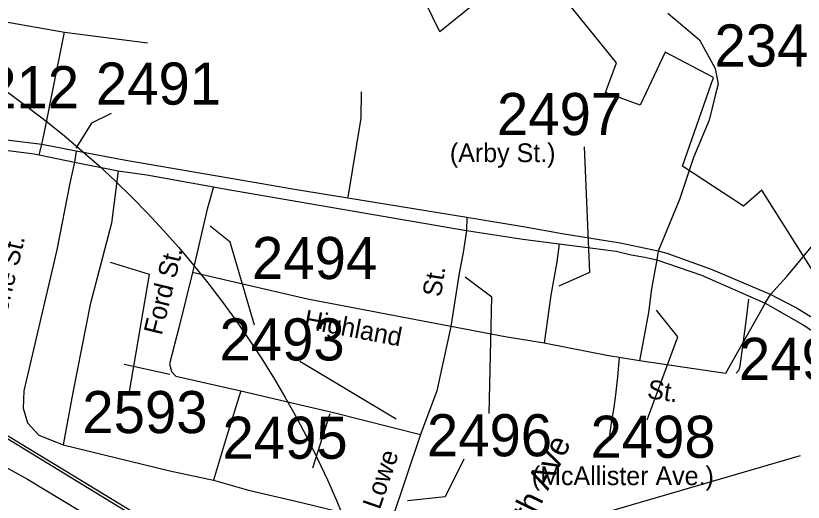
# Model space of a CAD drawing. Extents: x 1268485 to 1426702, y 514839 to 616766.
# Drawn here: x 1375678 to 1378440, y 552985 to 554691 of the extents above; entities that cross this region are included whole.
import ezdxf

# ---------------------------------------------------------------- set-up
doc = ezdxf.new("R2010")
doc.units = 0
for name, color, linetype in [('Old_Level_10', 7, 'Continuous'), ('Old_Level_11', 7, 'Continuous'), ('Old_Level_28', 7, 'Continuous'), ('Old_Level_32', 7, 'Continuous'), ('Old_Level_35', 7, 'Continuous'), ('Old_Level_44', 7, 'Continuous'), ('Old_Level_48', 7, 'Continuous'), ('Old_Level_49', 7, 'Continuous'), ('Old_Level_8', 7, 'Continuous'), ('Prop Roadway Bridge', 7, 'Continuous')]:
    doc.layers.add(name, color=color, linetype=linetype)

msp = doc.modelspace()

# ---------------------------------------------------------------- linework, layer by layer
at = {"layer": 'Old_Level_11'}
msp.add_line((1376674.626, 553478.829), (1377012.502, 553276.906), dxfattribs=at)
for points in [[(1376012.395, 554348.096), (1375944.078, 554313.921), (1375888.572, 554226.346)], [(1377671.831, 554231.109), (1377690.601, 553789.696), (1377582.669, 553742.737)], [(1376515.073, 553605.617), (1376430.604, 553896.763), (1376360.213, 553953.113)], [(1376076.302, 553365.658), (1376146.693, 553783.592), (1376010.604, 553825.855)], [(1377338.647, 553295.22), (1377348.032, 553703.762), (1377254.178, 553774.2)], [(1377892.389, 553273.149), (1378000.322, 553564.294), (1377925.238, 553658.212)], [(1377249.485, 553135.56), (1377183.786, 553004.076), (1377052.39, 552989.988)]]:
    msp.add_lwpolyline(points, dxfattribs=at)
at = {"layer": 'Old_Level_28'}
for p, q in [((1375889.425, 554215.805), (1375769.818, 554238.812)), ((1375759.805, 554202.595), (1375884.097, 554176.691)), ((1375884.097, 554176.691), (1376037.257, 554147.221))]:
    msp.add_line(p, q, dxfattribs=at)
for points in [[(1375769.818, 554238.812), (1375635.839, 554255.831), (1375459.655, 554281.474), (1374897.906, 554377.141), (1374259.248, 554489.195)], [(1375614.148, 554223.052), (1375742.65, 554206.17), (1375759.805, 554202.595)], [(1377259.921, 553983.646), (1376648.575, 554082.922), (1376540.902, 554101.658), (1376063.863, 554182.881), (1375889.425, 554215.805)], [(1376037.257, 554147.221), (1376137.242, 554132.144), (1376371.843, 554090.846)], [(1376371.843, 554090.846), (1376415.869, 554082.185), (1377258.802, 553937.515)], [(1377931.055, 553865.476), (1377798.294, 553892.644), (1377594.417, 553925.86), (1377465.174, 553948.697), (1377259.921, 553983.646)], [(1377258.802, 553937.515), (1377456.315, 553907.593), (1377584.6, 553890.363)], [(1377584.6, 553890.363), (1377784.015, 553864.97), (1377836.746, 553852.759), (1377884.691, 553843.766), (1377926.681, 553834.63)], [(1378325.117, 553712.781), (1378118.128, 553800.574), (1377962.737, 553856.42), (1377931.055, 553865.476)], [(1377926.681, 553834.63), (1378083.429, 553780.651), (1378306.709, 553682.542)], [(1379231.454, 552868.892), (1379121.079, 552988.393), (1379025.128, 553109.895), (1378945.17, 553200.457), (1378785.857, 553380.673), (1378662.147, 553493.875), (1378585.206, 553554.249), (1378529.386, 553593.793), (1378464.816, 553636.356), (1378413.522, 553668.052), (1378325.117, 553712.781)], [(1378306.709, 553682.542), (1378440.677, 553607.075), (1378497.704, 553569.644), (1378552.015, 553530.099), (1378631.974, 553466.706), (1378799.434, 553309.733), (1378898.402, 553186.872), (1379132.242, 552916.697), (1379138.277, 552912.17), (1379202.761, 552844.142)]]:
    msp.add_lwpolyline(points, dxfattribs=at)
at = {"layer": 'Old_Level_32'}
for p, q in [((1375622.584, 554672.56), (1375849.157, 554633.25)), ((1375849.157, 554633.25), (1376140.486, 554595.938)), ((1375759.805, 554202.595), (1375769.818, 554238.812)), ((1375889.425, 554215.805), (1375884.097, 554176.691)), ((1377259.921, 553983.646), (1377258.802, 553937.515)), ((1377931.055, 553865.476), (1377926.681, 553834.63)), ((1378306.709, 553682.542), (1378325.117, 553712.781)), ((1377098.359, 553221.838), (1376993.255, 552912.577))]:
    msp.add_line(p, q, dxfattribs=at)
for points in [[(1377964.904, 554699.287), (1378076.163, 554605.801), (1378131.725, 554505.815), (1378142.22, 554450.686), (1378131.725, 554411.309), (1378110.735, 554324.678), (1378055.638, 554193.419), (1378005.789, 554046.409), (1377931.055, 553865.476)], [(1378325.117, 553712.781), (1378382.436, 553775.645), (1378566.77, 553997.57), (1378683.59, 554133.932), (1378933.419, 554413.059), (1379002.639, 554508.862), (1379026.046, 554541.257), (1379072.501, 554608.835), (1379096.639, 554640.532), (1379128.32, 554657.134), (1379199.227, 554642.041), (1379272.904, 554609.728)], [(1375769.818, 554238.812), (1375781.771, 554299.66), (1375805.977, 554417.996), (1375849.157, 554633.25)], [(1375884.097, 554176.691), (1375868.143, 554103.263), (1375822.305, 553869.806), (1375706.091, 553375.365), (1375704.434, 553314.053), (1375719.339, 553262.683), (1375759.085, 553219.599), (1375820.565, 553195.111), (1375844.15, 553185.656)], [(1376037.257, 554147.221), (1376013.528, 553963.097), (1375938.921, 553678.524), (1375878.429, 553369.503), (1375844.15, 553185.656)], [(1376371.843, 554090.846), (1376349.492, 554012.287), (1376297.823, 553789.803)], [(1377258.802, 553937.515), (1377247.797, 553860.438), (1377233.753, 553787.838), (1377204.219, 553600.611)], [(1377584.6, 553890.363), (1377575.692, 553827.968), (1377554.625, 553710.871), (1377531.286, 553542.091)], [(1377926.681, 553834.63), (1377908.426, 553732.653), (1377897.865, 553649.638), (1377865.557, 553480.837)], [(1376297.823, 553789.803), (1376251.465, 553601.269), (1376217.186, 553470.229), (1376224.437, 553443.306), (1376239.632, 553426.59), (1376468.052, 553375.086)], [(1377204.219, 553600.611), (1376701.304, 553697.03), (1376297.823, 553789.803)], [(1378306.709, 553682.542), (1378168.182, 553436.508), (1377865.557, 553480.837)], [(1377204.219, 553600.611), (1377154.818, 553375.37), (1377098.359, 553221.838)], [(1377531.286, 553542.091), (1377394.98, 553564.608), (1377204.219, 553600.611)], [(1377865.557, 553480.837), (1377751.839, 553499.195), (1377531.286, 553542.091)], [(1376468.052, 553375.086), (1376417.04, 553213.911), (1376371.396, 553062.533)], [(1376468.052, 553375.086), (1376641.767, 553334.053), (1376793.136, 553298.991), (1377098.359, 553221.838)], [(1375350.004, 553268.523), (1375719.34, 553065.157), (1376079.496, 552847.533), (1376150.288, 552780.507), (1376223.754, 552683.376), (1376273.606, 552607.245), (1376297.221, 552573.118), (1376333.954, 552512.739), (1376404.797, 552405.106), (1376449.401, 552339.477), (1376549.677, 552171.637), (1376615.645, 552074.663), (1376667.62, 552004.842), (1376705.603, 551962.173), (1376837.558, 551878.585), (1376925.376, 551814.675), (1377021.177, 551761.417), (1377141.46, 551686.856), (1377234.858, 551622.111), (1377289.322, 551566.519), (1377319.308, 551519.971), (1377356.289, 551450.149), (1377385.276, 551411.36)], [(1375844.15, 553185.656), (1376218.08, 553094.941), (1376371.396, 553062.533)], [(1376371.396, 553062.533), (1376494.283, 553027.024), (1376680.521, 552983.104), (1376833.85, 552946.001), (1376993.255, 552912.577)]]:
    msp.add_lwpolyline(points, dxfattribs=at)
at = {"layer": 'Old_Level_35'}
for p, q in [((1376218.028, 553432.6), (1376057.882, 553467.306)), ((1376780.076, 553294.293), (1376719.483, 553104.619))]:
    msp.add_line(p, q, dxfattribs=at)
for points in [[(1376844.462, 554054.318), (1376889.881, 554331.241), (1376890.496, 554424.181)], [(1378248.351, 553696.246), (1378237.484, 553610.79), (1378218.004, 553463.205), (1378213.903, 553448.082), (1378205.085, 553437.624)], [(1377794.981, 553491.86), (1377788.419, 553424.808), (1377782.165, 553360.986), (1377775.399, 553316.387), (1377769.247, 553278.555), (1377760.737, 553221.551)]]:
    msp.add_lwpolyline(points, dxfattribs=at)
at = {"layer": 'Old_Level_44'}
for points in [[(1374539.369, 553898.12), (1375118.334, 553540.202), (1375881.23, 553076.681), (1377437.37, 552129.956)], [(1377375.65, 552151.384), (1375413.506, 553349.196), (1374539.779, 553882.587)]]:
    msp.add_lwpolyline(points, dxfattribs=at)
at = {"layer": 'Old_Level_48'}
for points in [[(1377154.724, 555239.631), (1377305.737, 554748.813), (1377165.94, 554634.262), (1376876.707, 555225.346), (1376722.449, 555138.287), (1376823.681, 555536.925), (1377011.407, 555498.344)], [(1378480.177, 553786.277), (1378294.98, 554078.732), (1378230.513, 554022.263), (1378016.968, 554163.438), (1378125.756, 554474.024), (1377956.531, 554562.762), (1377867.889, 554377.218), (1377746.901, 554421.995), (1377784.853, 554525.772), (1377207.107, 555240.402), (1377154.724, 555239.631)]]:
    msp.add_lwpolyline(points, dxfattribs=at)
at = {"layer": 'Old_Level_49'}
for points in [[(1377154.724, 555239.631), (1377305.737, 554748.813), (1377165.94, 554634.262), (1376876.707, 555225.346), (1376722.449, 555138.287), (1376823.681, 555536.925), (1377011.407, 555498.344)], [(1378480.177, 553786.277), (1378294.98, 554078.732), (1378230.513, 554022.263), (1378016.968, 554163.438), (1378125.756, 554474.024), (1377956.531, 554562.762), (1377867.889, 554377.218), (1377746.901, 554421.995), (1377784.853, 554525.772), (1377207.107, 555240.402), (1377154.724, 555239.631)]]:
    msp.add_lwpolyline(points, dxfattribs=at)
at = {"layer": 'Prop Roadway Bridge'}
msp.add_line((1373710.28, 551775.388), (1378431.108, 553148.473), dxfattribs=at)
msp.add_circle((1373715.011, 551683.838), 3352.232, dxfattribs=at)

# ---------------------------------------------------------------- texts
at = {"layer": 'Old_Level_10'}
msp.add_text('8th Ave', height=82.0208, rotation=64.027, dxfattribs=at).set_placement((1377464.439, 552858.903))
at = {"layer": 'Old_Level_11'}
for s, height, p in [('(Arby St.)', 65.6167, (1377200.818, 554177.331)), ('(McAllister Ave.)', 65.61666, (1377488.183, 553044.549))]:
    msp.add_text(s, height=height, dxfattribs=at).set_placement(p)
for s, rotation, p in [('Ashe St.', 76.516467, (1375633.676, 553590.523)), ('Ford St.', 76.185669, (1376189.581, 553567.423)), ('St.', 81.035778, (1377169.178, 553702.092)), ('Highland', 349.146864, (1376685.413, 553595.818)), ('St.', 351.666489, (1377890.338, 553350.332)), ('Lowe', 71.22955, (1376954.822, 552956.046))]:
    msp.add_text(s, height=65.6167, rotation=rotation, dxfattribs=at).set_placement(p)
at = {"layer": 'Old_Level_8'}
for s, p in [('2349', (1378129.007, 554512.555)), ('2212', (1375460.93, 554366.211)), ('2491', (1375959.065, 554378.916)), ('2497', (1377366.081, 554272.1)), ('2494', (1376506.659, 553767.193)), ('2493', (1376392.634, 553481.789)), ('2494', (1378214.783, 553413.694)), ('2593', (1375911.534, 553226.954)), ('2496', (1377120.31, 553145.776)), ('2498', (1377694.146, 553140.343)), ('2495', (1376403.105, 553136.977))]:
    msp.add_text(s, height=147.6375, dxfattribs=at).set_placement(p)

doc.saveas('drawing.dxf')
